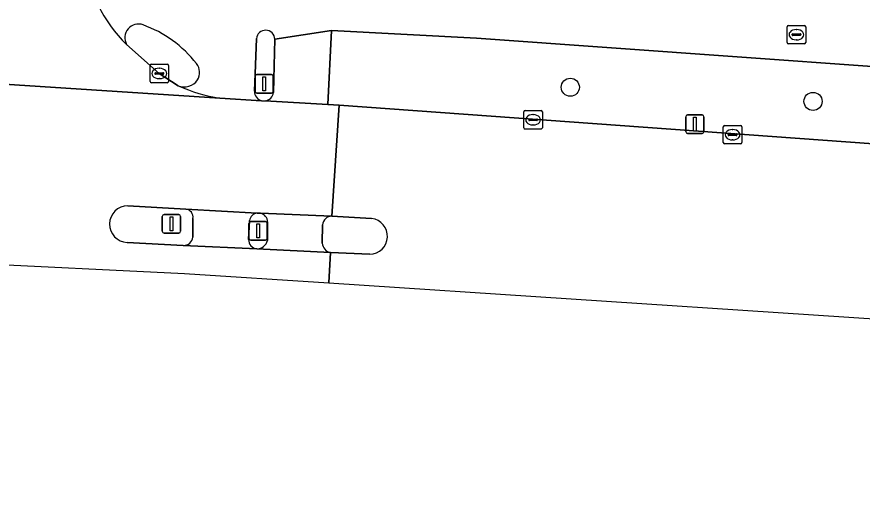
# Model space of a CAD drawing. Extents: x 160732 to 162107, y 387428 to 388479.
# Drawn here: x 161763.67 to 161809.4, y 387432.17 to 387459.06 of the extents above; entities that cross this region are included whole.
import ezdxf

# ---------------------------------------------------------------- set-up
doc = ezdxf.new("R2010")
doc.units = 0
for name, color, linetype in [('IMGEO_Berm_groen', 7, 'Continuous'), ('IMGEO_Boom', 7, 'Continuous'), ('IMGEO_Fietspad_gesloten', 7, 'Continuous'), ('IMGEO_Fietspad_open', 7, 'Continuous'), ('IMGEO_Kolk', 7, 'Continuous'), ('IMGEO_Lichtmast', 7, 'Continuous'), ('IMGEO_Rijbaan_lokaal_gesloten', 7, 'Continuous'), ('IMGEO_Rioolput', 7, 'Continuous'), ('IMGEO_Verkeerseiland_gesloten', 7, 'Continuous'), ('IMGEO_Verkeerseiland_open', 7, 'Continuous'), ('IMGEO_Verkeersregelinstallatiepaal', 7, 'Continuous'), ('IMGEO_Voetpad_gesloten', 7, 'Continuous'), ('IMGEO_Voetpad_open', 7, 'Continuous')]:
    doc.layers.add(name, color=color, linetype=linetype)

msp = doc.modelspace()

# ---------------------------------------------------------------- linework, layer by layer
at = {"layer": 'IMGEO_Berm_groen'}
msp.add_lwpolyline([(161899.649, 387455.308), (161895.319, 387455.197), (161893.089, 387455.182), (161858.884, 387454.636), (161850.827, 387454.612), (161831.28, 387455.032), (161824.3, 387455.355), (161788.542, 387457.903), (161780.701, 387458.32), (161780.504, 387454.321), (161781.109, 387454.277), (161822.478, 387451.284), (161832.238, 387450.829), (161842.138, 387450.606), (161888.438, 387451.228), (161889.525, 387451.153), (161891.764, 387451.197), (161892.177, 387451.199)], dxfattribs=at)
at = {"layer": 'IMGEO_Boom'}
for centre in [(161793.618, 387455.252), (161806.749, 387454.489)]:
    msp.add_circle(centre, 0.489, dxfattribs=at)
at = {"layer": 'IMGEO_Fietspad_gesloten'}
for points in [[(161776.676, 387448.452), (161772.823, 387448.665)], [(161773.2, 387448.158), (161773.201, 387447.155)], [(161776.208, 387447.025), (161776.255, 387448.042)], [(161772.678, 387446.701), (161776.655, 387446.512)]]:
    msp.add_lwpolyline(points, dxfattribs=at)
for centre, radius, start, end in [((161772.762, 387448.226), 0.443, 351.1851, 82.0831), ((161776.744, 387447.961), 0.495, 97.8699, 170.6134), ((161772.696, 387447.208), 0.508, 267.9464, 353.974), ((161776.723, 387447.023), 0.515, 179.7522, 262.382)]:
    msp.add_arc(centre, radius, start, end, dxfattribs=at)
at = {"layer": 'IMGEO_Fietspad_open'}
for points in [[(161777.629, 387457.855), (161780.701, 387458.32), (161788.542, 387457.903), (161824.3, 387455.355), (161831.28, 387455.032), (161850.827, 387454.612), (161858.884, 387454.636), (161893.089, 387455.182), (161895.319, 387455.197), (161899.649, 387455.308)], [(161776.532, 387455.034), (161776.635, 387457.88)], [(161774.66, 387454.665), (161776.915, 387454.525)]]:
    msp.add_lwpolyline(points, dxfattribs=at)
for centre, radius, start, end in [((161774.698, 387462.907), 7.371, 185.3664, 226.3639), ((161770.254, 387457.932), 0.736, 70.5394, 209.242), ((161768.316, 387452.556), 6.45, 38.0281, 70.2187), ((161777.131, 387457.839), 0.498, 1.8183, 175.3002), ((161772.769, 387456.05), 0.79, 329.2124, 37.3914), ((161772.734, 387456.136), 0.866, 247.7709, 325.567), ((161775.983, 387463.254), 8.69, 245.6942, 261.2434), ((161777.045, 387455.022), 0.514, 178.6284, 255.2913)]:
    msp.add_arc(centre, radius, start, end, dxfattribs=at)
at = {"layer": 'IMGEO_Kolk'}
for p, q in [((161770.879, 387455.571), (161770.879, 387456.423)), ((161770.954, 387456.497), (161771.806, 387456.497)), ((161771.88, 387456.423), (161771.88, 387455.571)), ((161771.138, 387455.991), (161771.138, 387456.003)), ((161771.576, 387455.954), (161771.178, 387455.954)), ((161771.181, 387456.04), (161771.579, 387456.04)), ((161771.367, 387456.277), (161771.392, 387456.277)), ((161771.622, 387456.003), (161771.622, 387455.991)), ((161771.806, 387455.497), (161770.954, 387455.497)), ((161771.39, 387455.717), (161771.365, 387455.717)), ((161791.105, 387453.066), (161791.105, 387453.918)), ((161791.18, 387453.992), (161792.032, 387453.992)), ((161791.593, 387453.772), (161791.618, 387453.772)), ((161792.106, 387453.918), (161792.106, 387453.066)), ((161791.364, 387453.486), (161791.364, 387453.498)), ((161791.802, 387453.449), (161791.404, 387453.449)), ((161791.407, 387453.535), (161791.805, 387453.535)), ((161791.616, 387453.212), (161791.591, 387453.212)), ((161791.848, 387453.498), (161791.848, 387453.486)), ((161801.968, 387453.186), (161802.82, 387453.186)), ((161792.032, 387452.992), (161791.18, 387452.992)), ((161801.893, 387452.26), (161801.893, 387453.112)), ((161802.195, 387452.729), (161802.593, 387452.729)), ((161802.381, 387452.966), (161802.406, 387452.966)), ((161802.894, 387453.112), (161802.894, 387452.26)), ((161802.152, 387452.68), (161802.152, 387452.692)), ((161802.59, 387452.643), (161802.192, 387452.643)), ((161802.404, 387452.406), (161802.379, 387452.406)), ((161802.636, 387452.692), (161802.636, 387452.68)), ((161802.82, 387452.186), (161801.968, 387452.186))]:
    msp.add_line(p, q, dxfattribs=at)
for points in [[(161770.879, 387455.571), (161770.879, 387456.423)], [(161770.954, 387456.497), (161771.806, 387456.497)], [(161771.88, 387456.423), (161771.88, 387455.571)], [(161771.806, 387455.497), (161770.954, 387455.497)], [(161791.105, 387453.066), (161791.105, 387453.918)], [(161791.18, 387453.992), (161792.032, 387453.992)], [(161792.106, 387453.918), (161792.106, 387453.066)], [(161801.968, 387453.186), (161802.82, 387453.186)], [(161792.032, 387452.992), (161791.18, 387452.992)], [(161801.893, 387452.26), (161801.893, 387453.112)], [(161802.894, 387453.112), (161802.894, 387452.26)], [(161802.82, 387452.186), (161801.968, 387452.186)]]:
    msp.add_lwpolyline(points, dxfattribs=at)
for centre, radius, start, end in [((161770.956, 387456.421), 0.0765, 91.552, 178.448), ((161770.956, 387456.421), 0.0765, 91.552, 178.448), ((161771.804, 387456.421), 0.0765, 1.552, 88.448), ((161771.804, 387456.421), 0.0765, 1.552, 88.448), ((161771.178, 387456), 0.0403, 85.8775, 175.7526), ((161771.175, 387455.99), 0.0366, 178.938, 274.7102), ((161771.579, 387455.997), 0.043, 264.8664, 352.4533), ((161771.583, 387456.002), 0.0386, 1.7309, 96.639), ((161770.956, 387455.573), 0.0765, 181.552, 268.448), ((161770.956, 387455.573), 0.0765, 181.552, 268.448), ((161771.804, 387455.573), 0.0765, 271.552, 358.448), ((161771.804, 387455.573), 0.0765, 271.552, 358.448), ((161791.182, 387453.916), 0.0765, 91.552, 178.448), ((161791.182, 387453.916), 0.0765, 91.552, 178.448), ((161792.03, 387453.916), 0.0765, 1.552, 88.448), ((161792.03, 387453.916), 0.0765, 1.552, 88.448), ((161791.404, 387453.495), 0.0403, 85.8775, 175.7526), ((161791.401, 387453.485), 0.0366, 178.938, 274.7102), ((161791.805, 387453.492), 0.043, 264.8664, 352.4533), ((161791.809, 387453.497), 0.0386, 1.7309, 96.639), ((161801.97, 387453.11), 0.0765, 91.552, 178.448), ((161801.97, 387453.11), 0.0765, 91.552, 178.448), ((161802.818, 387453.11), 0.0765, 1.552, 88.448), ((161802.818, 387453.11), 0.0765, 1.552, 88.448), ((161791.182, 387453.068), 0.0765, 181.552, 268.448), ((161791.182, 387453.068), 0.0765, 181.552, 268.448), ((161792.03, 387453.068), 0.0765, 271.552, 358.448), ((161792.03, 387453.068), 0.0765, 271.552, 358.448), ((161802.192, 387452.689), 0.0403, 85.8775, 175.7526), ((161802.597, 387452.691), 0.0386, 1.7309, 96.639), ((161801.97, 387452.262), 0.0765, 181.552, 268.448), ((161801.97, 387452.262), 0.0765, 181.552, 268.448), ((161802.189, 387452.679), 0.0366, 178.938, 274.7102), ((161802.593, 387452.686), 0.043, 264.8664, 352.4533), ((161802.818, 387452.262), 0.0765, 271.552, 358.448), ((161802.818, 387452.262), 0.0765, 271.552, 358.448)]:
    msp.add_arc(centre, radius, start, end, dxfattribs=at)
for centre, major_axis, ratio, start_param, end_param in [((161771.366, 387455.997), (-0.387, 0.002), 0.722429, 4.712389, 7.853982), ((161771.391, 387455.997), (-0.39, 0.002), 0.717154, 1.570796, 4.712389), ((161791.592, 387453.492), (-0.387, 0.002), 0.722429, 4.712389, 7.853982), ((161791.617, 387453.492), (-0.39, 0.002), 0.717154, 1.570796, 4.712389), ((161802.38, 387452.686), (-0.387, 0.002), 0.722429, 4.712389, 7.853982), ((161802.405, 387452.686), (-0.39, 0.002), 0.717154, 1.570796, 4.712389)]:
    msp.add_ellipse(centre, major_axis=major_axis, ratio=ratio, start_param=start_param, end_param=end_param, dxfattribs=at)
at = {"layer": 'IMGEO_Lichtmast'}
for p, q in [((161799.859, 387452.857), (161799.859, 387453.657)), ((161799.859, 387453.657), (161799.859, 387452.857)), ((161799.959, 387453.757), (161800.749, 387453.757)), ((161800.749, 387453.757), (161799.959, 387453.757)), ((161800.849, 387453.657), (161800.849, 387452.857)), ((161800.849, 387452.857), (161800.849, 387453.657)), ((161800.749, 387452.757), (161799.959, 387452.757)), ((161799.959, 387452.757), (161800.749, 387452.757)), ((161771.539, 387447.467), (161771.539, 387448.267)), ((161771.539, 387448.267), (161771.539, 387447.467)), ((161771.639, 387448.367), (161772.429, 387448.367)), ((161772.429, 387448.367), (161771.639, 387448.367)), ((161772.529, 387448.267), (161772.529, 387447.467)), ((161772.529, 387447.467), (161772.529, 387448.267)), ((161772.429, 387447.367), (161771.639, 387447.367)), ((161771.639, 387447.367), (161772.429, 387447.367))]:
    msp.add_line(p, q, dxfattribs=at)
for points in [[(161800.279, 387453.632), (161800.429, 387453.632), (161800.429, 387452.882), (161800.279, 387452.882), (161800.279, 387453.632)], [(161771.959, 387448.242), (161772.109, 387448.242), (161772.109, 387447.492), (161771.959, 387447.492), (161771.959, 387448.242)]]:
    msp.add_lwpolyline(points, dxfattribs=at)
for centre, start, end in [((161799.959, 387453.657), 90, 180), ((161799.959, 387453.657), 90, 180), ((161800.749, 387453.657), 0, 90), ((161800.749, 387453.657), 360, 90), ((161799.959, 387452.857), 180, 270), ((161799.959, 387452.857), 180, 270), ((161800.749, 387452.857), 270, 0), ((161800.749, 387452.857), 270, 0), ((161771.639, 387448.267), 90, 180), ((161771.639, 387448.267), 90, 180), ((161772.429, 387448.267), 0, 90), ((161772.429, 387448.267), 360, 90), ((161771.639, 387447.467), 180, 270), ((161771.639, 387447.467), 180, 270), ((161772.429, 387447.467), 270, 0), ((161772.429, 387447.467), 270, 0)]:
    msp.add_arc(centre, 0.1, start, end, dxfattribs=at)
at = {"layer": 'IMGEO_Rijbaan_lokaal_gesloten'}
for points in [[(161772.406, 387455.334), (161771.38, 387455.997), (161769.612, 387457.573)], [(161749.024, 387456.44), (161748.802, 387456.335), (161774.66, 387454.665)], [(161776.915, 387454.525), (161774.66, 387454.665), (161748.802, 387456.335)], [(161769.67, 387448.847), (161772.823, 387448.665), (161776.676, 387448.452), (161776.856, 387448.443), (161780.722, 387448.281), (161781.109, 387454.277), (161780.504, 387454.321), (161777.113, 387454.514)], [(161882.662, 387444.469), (161956.978, 387445.529), (161966.292, 387446.256), (161971.21, 387446.725), (161971.601, 387452.424), (161906.658, 387451.512), (161905.045, 387451.38), (161900.317, 387451.316), (161892.177, 387451.199), (161891.764, 387451.197), (161889.525, 387451.153), (161888.438, 387451.228), (161842.138, 387450.606), (161832.238, 387450.829), (161822.478, 387451.284), (161781.109, 387454.277), (161780.722, 387448.281), (161782.869, 387448.151)], [(161743.585, 387449.956), (161739.794, 387450.032), (161739.727, 387446.755), (161760.92, 387445.751), (161772.75, 387445.19), (161780.561, 387444.674)], [(161780.561, 387444.674), (161780.64, 387446.311), (161776.655, 387446.512), (161772.678, 387446.701), (161769.637, 387446.86)], [(161782.772, 387446.228), (161780.64, 387446.311), (161780.561, 387444.674), (161846.102, 387440.347), (161969.89, 387432.173)]]:
    msp.add_lwpolyline(points, dxfattribs=at)
for centre, radius, start, end in [((161774.698, 387462.907), 7.371, 185.3664, 226.3639), ((161775.983, 387463.254), 8.69, 245.6942, 261.2434), ((161777.042, 387455.029), 0.52, 255.8273, 277.813), ((161769.68, 387447.853), 0.994, 90.5673, 267.5297), ((161782.761, 387447.193), 0.965, 270.6751, 83.5495)]:
    msp.add_arc(centre, radius, start, end, dxfattribs=at)
at = {"layer": 'IMGEO_Rioolput'}
for p, q in [((161805.353, 387457.67), (161805.353, 387458.522)), ((161805.428, 387458.596), (161806.28, 387458.596)), ((161805.841, 387458.376), (161805.866, 387458.376)), ((161806.354, 387458.522), (161806.354, 387457.67)), ((161805.612, 387458.09), (161805.612, 387458.102)), ((161806.05, 387458.053), (161805.652, 387458.053)), ((161805.655, 387458.139), (161806.053, 387458.139)), ((161805.864, 387457.816), (161805.839, 387457.816)), ((161806.096, 387458.102), (161806.096, 387458.09)), ((161806.28, 387457.596), (161805.428, 387457.596))]:
    msp.add_line(p, q, dxfattribs=at)
for points in [[(161805.353, 387457.67), (161805.353, 387458.522)], [(161805.428, 387458.596), (161806.28, 387458.596)], [(161806.354, 387458.522), (161806.354, 387457.67)], [(161806.28, 387457.596), (161805.428, 387457.596)]]:
    msp.add_lwpolyline(points, dxfattribs=at)
for centre, radius, start, end in [((161805.43, 387458.52), 0.0765, 91.552, 178.448), ((161805.43, 387458.52), 0.0765, 91.552, 178.448), ((161806.278, 387458.52), 0.0765, 1.552, 88.448), ((161806.278, 387458.52), 0.0765, 1.552, 88.448), ((161805.652, 387458.099), 0.0403, 85.8775, 175.7526), ((161805.649, 387458.089), 0.0366, 178.938, 274.7102), ((161806.053, 387458.096), 0.043, 264.8664, 352.4533), ((161806.057, 387458.101), 0.0386, 1.7309, 96.639), ((161805.43, 387457.672), 0.0765, 181.552, 268.448), ((161805.43, 387457.672), 0.0765, 181.552, 268.448), ((161806.278, 387457.672), 0.0765, 271.552, 358.448), ((161806.278, 387457.672), 0.0765, 271.552, 358.448)]:
    msp.add_arc(centre, radius, start, end, dxfattribs=at)
for centre, major_axis, ratio, start_param, end_param in [((161805.84, 387458.096), (-0.387, 0.002), 0.722429, 4.712389, 7.853982), ((161805.865, 387458.096), (-0.39, 0.002), 0.717154, 1.570796, 4.712389)]:
    msp.add_ellipse(centre, major_axis=major_axis, ratio=ratio, start_param=start_param, end_param=end_param, dxfattribs=at)
at = {"layer": 'IMGEO_Verkeerseiland_gesloten'}
for points in [[(161769.612, 387457.573), (161771.38, 387455.997), (161772.406, 387455.334)], [(161772.823, 387448.665), (161769.67, 387448.847)], [(161773.201, 387447.155), (161773.2, 387448.158)], [(161776.856, 387448.443), (161776.676, 387448.452)], [(161782.869, 387448.151), (161780.722, 387448.281)], [(161776.255, 387448.042), (161776.208, 387447.025)], [(161777.234, 387446.963), (161777.238, 387447.97)], [(161780.212, 387447.817), (161780.188, 387446.817)], [(161769.637, 387446.86), (161772.678, 387446.701)], [(161780.64, 387446.311), (161782.772, 387446.228)]]:
    msp.add_lwpolyline(points, dxfattribs=at)
for centre, radius, start, end in [((161770.254, 387457.932), 0.736, 70.5394, 209.242), ((161768.316, 387452.556), 6.45, 38.0281, 70.2187), ((161772.769, 387456.05), 0.79, 329.2124, 37.3914), ((161772.734, 387456.136), 0.866, 247.7709, 325.567), ((161769.68, 387447.853), 0.994, 90.5673, 267.5297), ((161772.762, 387448.226), 0.443, 351.1851, 82.0831), ((161776.744, 387447.961), 0.495, 97.8699, 170.6134), ((161776.742, 387447.961), 0.496, 1.0949, 76.7545), ((161780.728, 387447.762), 0.519, 90.6922, 173.8998), ((161782.761, 387447.193), 0.965, 270.6751, 83.5495), ((161772.696, 387447.208), 0.508, 267.9464, 353.974), ((161776.723, 387447.023), 0.515, 179.7522, 262.382), ((161776.649, 387447.117), 0.605, 270.5947, 345.2374), ((161780.778, 387446.89), 0.595, 187.0032, 256.5444)]:
    msp.add_arc(centre, radius, start, end, dxfattribs=at)
at = {"layer": 'IMGEO_Verkeerseiland_open'}
for points in [[(161776.635, 387457.88), (161776.532, 387455.034)], [(161777.551, 387454.962), (161777.629, 387457.855)]]:
    msp.add_lwpolyline(points, dxfattribs=at)
for centre, radius, start, end in [((161777.131, 387457.839), 0.498, 1.8183, 175.3002), ((161777.045, 387455.022), 0.514, 178.6284, 255.2913), ((161777.044, 387455.02), 0.51, 277.7702, 353.5231), ((161777.042, 387455.029), 0.52, 255.8273, 277.813)]:
    msp.add_arc(centre, radius, start, end, dxfattribs=at)
at = {"layer": 'IMGEO_Verkeersregelinstallatiepaal'}
for p, q in [((161776.658, 387455.94), (161777.448, 387455.94)), ((161777.448, 387455.94), (161776.658, 387455.94)), ((161776.558, 387455.04), (161776.558, 387455.84)), ((161776.558, 387455.84), (161776.558, 387455.04)), ((161777.548, 387455.84), (161777.548, 387455.04)), ((161777.548, 387455.04), (161777.548, 387455.84)), ((161777.448, 387454.94), (161776.658, 387454.94)), ((161776.658, 387454.94), (161777.448, 387454.94)), ((161776.231, 387447.085), (161776.231, 387447.885)), ((161776.231, 387447.885), (161776.231, 387447.085)), ((161776.331, 387447.985), (161777.121, 387447.985)), ((161777.121, 387447.985), (161776.331, 387447.985)), ((161777.221, 387447.885), (161777.221, 387447.085)), ((161777.221, 387447.085), (161777.221, 387447.885)), ((161777.121, 387446.985), (161776.331, 387446.985)), ((161776.331, 387446.985), (161777.121, 387446.985))]:
    msp.add_line(p, q, dxfattribs=at)
for points in [[(161776.978, 387455.815), (161777.128, 387455.815), (161777.128, 387455.065), (161776.978, 387455.065), (161776.978, 387455.815)], [(161776.651, 387447.86), (161776.801, 387447.86), (161776.801, 387447.11), (161776.651, 387447.11), (161776.651, 387447.86)]]:
    msp.add_lwpolyline(points, dxfattribs=at)
for centre, start, end in [((161776.658, 387455.84), 90, 180), ((161776.658, 387455.84), 90, 180), ((161777.448, 387455.84), 0, 90), ((161777.448, 387455.84), 360, 90), ((161776.658, 387455.04), 180, 270), ((161776.658, 387455.04), 180, 270), ((161777.448, 387455.04), 270, 0), ((161777.448, 387455.04), 270, 0), ((161776.331, 387447.885), 90, 180), ((161776.331, 387447.885), 90, 180), ((161777.121, 387447.885), 0, 90), ((161777.121, 387447.885), 360, 90), ((161776.331, 387447.085), 180, 270), ((161776.331, 387447.085), 180, 270), ((161777.121, 387447.085), 270, 0), ((161777.121, 387447.085), 270, 0)]:
    msp.add_arc(centre, 0.1, start, end, dxfattribs=at)
at = {"layer": 'IMGEO_Voetpad_gesloten'}
for points in [[(161780.722, 387448.281), (161776.856, 387448.443)], [(161777.238, 387447.97), (161777.234, 387446.963)], [(161780.188, 387446.817), (161780.212, 387447.817)], [(161776.655, 387446.512), (161780.64, 387446.311)]]:
    msp.add_lwpolyline(points, dxfattribs=at)
for centre, radius, start, end in [((161776.742, 387447.961), 0.496, 1.0949, 76.7545), ((161780.728, 387447.762), 0.519, 90.6922, 173.8998), ((161776.649, 387447.117), 0.605, 270.5947, 345.2374), ((161780.778, 387446.89), 0.595, 187.0032, 256.5444)]:
    msp.add_arc(centre, radius, start, end, dxfattribs=at)
at = {"layer": 'IMGEO_Voetpad_open'}
msp.add_lwpolyline([(161777.113, 387454.514), (161780.504, 387454.321), (161780.701, 387458.32), (161777.629, 387457.855), (161777.551, 387454.962)], dxfattribs=at)
msp.add_arc((161777.044, 387455.02), 0.51, 277.7702, 353.5231, dxfattribs=at)

doc.saveas('drawing.dxf')
